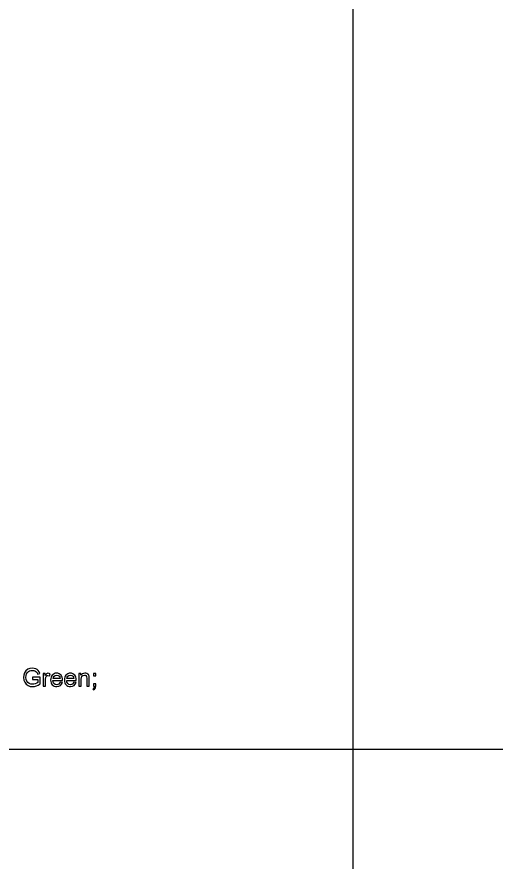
# Model space of a CAD drawing. Extents: x 1001568 to 1002149, y 1840825 to 1841423.
# Drawn here: x 1001954.43 to 1001963.28, y 1840979.4 to 1840995.03 of the extents above; entities that cross this region are included whole.
import ezdxf

# ---------------------------------------------------------------- set-up
doc = ezdxf.new("R2010")
doc.units = 0
doc.layers.add('R_No Plot', color=7, linetype='Continuous')
doc.layers.add('SIGNS', color=7, linetype='Continuous')

msp = doc.modelspace()

# ---------------------------------------------------------------- linework, layer by layer
at = {"layer": 'R_No Plot'}
for p, q in [((1001960.65, 1841010.667), (1001960.65, 1840948.127)), ((1001890.65, 1840981.469), (1001982.133, 1840981.469))]:
    msp.add_line(p, q, dxfattribs=at)
at = {"layer": 'SIGNS'}
for points in [[(1001954.718, 1840982.763), (1001954.817, 1840982.763), (1001954.817, 1840982.704), (1001954.797, 1840982.691), (1001954.771, 1840982.68), (1001954.745, 1840982.673), (1001954.719, 1840982.671), (1001954.687, 1840982.675), (1001954.657, 1840982.685), (1001954.631, 1840982.703), (1001954.612, 1840982.728), (1001954.601, 1840982.76), (1001954.597, 1840982.799), (1001954.6, 1840982.833), (1001954.61, 1840982.863), (1001954.619, 1840982.881), (1001954.632, 1840982.896), (1001954.647, 1840982.908), (1001954.666, 1840982.918), (1001954.69, 1840982.924), (1001954.717, 1840982.927), (1001954.741, 1840982.924), (1001954.763, 1840982.918), (1001954.779, 1840982.909), (1001954.793, 1840982.897), (1001954.804, 1840982.881), (1001954.813, 1840982.861), (1001954.852, 1840982.871), (1001954.841, 1840982.901), (1001954.826, 1840982.925), (1001954.806, 1840982.944), (1001954.782, 1840982.957), (1001954.752, 1840982.966), (1001954.718, 1840982.969), (1001954.672, 1840982.964), (1001954.632, 1840982.949), (1001954.598, 1840982.922), (1001954.573, 1840982.884), (1001954.559, 1840982.843), (1001954.554, 1840982.797), (1001954.559, 1840982.751), (1001954.575, 1840982.709), (1001954.601, 1840982.674), (1001954.637, 1840982.648), (1001954.677, 1840982.633), (1001954.723, 1840982.629), (1001954.758, 1840982.632), (1001954.793, 1840982.642), (1001954.827, 1840982.658), (1001954.859, 1840982.681), (1001954.859, 1840982.806), (1001954.718, 1840982.806)], [(1001954.917, 1840982.636), (1001954.96, 1840982.636), (1001954.96, 1840982.758), (1001954.966, 1840982.805), (1001954.971, 1840982.816), (1001954.979, 1840982.825), (1001954.991, 1840982.832), (1001955.004, 1840982.834), (1001955.032, 1840982.828), (1001955.046, 1840982.864), (1001955.025, 1840982.874), (1001955.004, 1840982.877), (1001954.99, 1840982.874), (1001954.977, 1840982.867), (1001954.964, 1840982.854), (1001954.953, 1840982.837), (1001954.953, 1840982.873), (1001954.917, 1840982.873)], [(1001955.578, 1840982.636), (1001955.62, 1840982.636), (1001955.62, 1840982.764), (1001955.624, 1840982.798), (1001955.635, 1840982.822), (1001955.654, 1840982.837), (1001955.68, 1840982.841), (1001955.694, 1840982.84), (1001955.706, 1840982.834), (1001955.721, 1840982.814), (1001955.727, 1840982.779), (1001955.727, 1840982.636), (1001955.769, 1840982.636), (1001955.769, 1840982.781), (1001955.767, 1840982.82), (1001955.762, 1840982.836), (1001955.753, 1840982.85), (1001955.742, 1840982.861), (1001955.727, 1840982.869), (1001955.708, 1840982.875), (1001955.688, 1840982.877), (1001955.665, 1840982.874), (1001955.645, 1840982.867), (1001955.627, 1840982.855), (1001955.613, 1840982.839), (1001955.613, 1840982.873), (1001955.578, 1840982.873)], [(1001955.846, 1840982.827), (1001955.889, 1840982.827), (1001955.889, 1840982.87), (1001955.846, 1840982.87)], [(1001955.846, 1840982.636), (1001955.864, 1840982.636), (1001955.862, 1840982.619), (1001955.857, 1840982.606), (1001955.85, 1840982.596), (1001955.839, 1840982.589), (1001955.85, 1840982.572), (1001955.867, 1840982.582), (1001955.879, 1840982.595), (1001955.886, 1840982.613), (1001955.889, 1840982.634), (1001955.889, 1840982.678), (1001955.846, 1840982.678)]]:
    msp.add_lwpolyline(points, close=True, dxfattribs=at)
for points in [[(1001955.231, 1840982.712), (1001955.221, 1840982.691), (1001955.207, 1840982.676), (1001955.189, 1840982.667), (1001955.169, 1840982.664), (1001955.139, 1840982.67), (1001955.116, 1840982.688), (1001955.103, 1840982.712), (1001955.098, 1840982.742), (1001955.273, 1840982.742), (1001955.274, 1840982.753), (1001955.272, 1840982.778), (1001955.267, 1840982.802), (1001955.259, 1840982.822), (1001955.247, 1840982.84), (1001955.231, 1840982.856), (1001955.212, 1840982.868), (1001955.19, 1840982.875), (1001955.166, 1840982.877), (1001955.14, 1840982.875), (1001955.118, 1840982.868), (1001955.099, 1840982.856), (1001955.082, 1840982.84), (1001955.07, 1840982.822), (1001955.062, 1840982.801), (1001955.057, 1840982.777), (1001955.055, 1840982.751), (1001955.057, 1840982.723), (1001955.063, 1840982.699), (1001955.072, 1840982.678), (1001955.085, 1840982.661), (1001955.102, 1840982.647), (1001955.121, 1840982.637), (1001955.143, 1840982.631), (1001955.168, 1840982.629), (1001955.206, 1840982.634), (1001955.236, 1840982.648), (1001955.258, 1840982.673), (1001955.272, 1840982.707), (1001955.231, 1840982.712)], [(1001955.485, 1840982.712), (1001955.475, 1840982.691), (1001955.461, 1840982.676), (1001955.444, 1840982.667), (1001955.423, 1840982.664), (1001955.393, 1840982.67), (1001955.371, 1840982.688), (1001955.357, 1840982.712), (1001955.352, 1840982.742), (1001955.528, 1840982.742), (1001955.528, 1840982.753), (1001955.526, 1840982.778), (1001955.521, 1840982.802), (1001955.513, 1840982.822), (1001955.501, 1840982.84), (1001955.485, 1840982.856), (1001955.466, 1840982.868), (1001955.444, 1840982.875), (1001955.42, 1840982.877), (1001955.395, 1840982.875), (1001955.372, 1840982.868), (1001955.353, 1840982.856), (1001955.337, 1840982.84), (1001955.325, 1840982.822), (1001955.316, 1840982.801), (1001955.311, 1840982.777), (1001955.309, 1840982.751), (1001955.311, 1840982.723), (1001955.317, 1840982.699), (1001955.326, 1840982.678), (1001955.34, 1840982.661), (1001955.356, 1840982.647), (1001955.375, 1840982.637), (1001955.397, 1840982.631), (1001955.422, 1840982.629), (1001955.46, 1840982.634), (1001955.49, 1840982.648), (1001955.512, 1840982.673), (1001955.526, 1840982.707), (1001955.485, 1840982.712)], [(1001955.099, 1840982.778), (1001955.105, 1840982.803), (1001955.118, 1840982.823), (1001955.14, 1840982.837), (1001955.166, 1840982.841), (1001955.194, 1840982.836), (1001955.216, 1840982.82), (1001955.226, 1840982.802), (1001955.231, 1840982.778), (1001955.099, 1840982.778)], [(1001955.353, 1840982.778), (1001955.359, 1840982.803), (1001955.373, 1840982.823), (1001955.394, 1840982.837), (1001955.42, 1840982.841), (1001955.448, 1840982.836), (1001955.47, 1840982.82), (1001955.48, 1840982.802), (1001955.485, 1840982.778), (1001955.353, 1840982.778)]]:
    msp.add_lwpolyline(points, dxfattribs=at)

doc.saveas('drawing.dxf')
